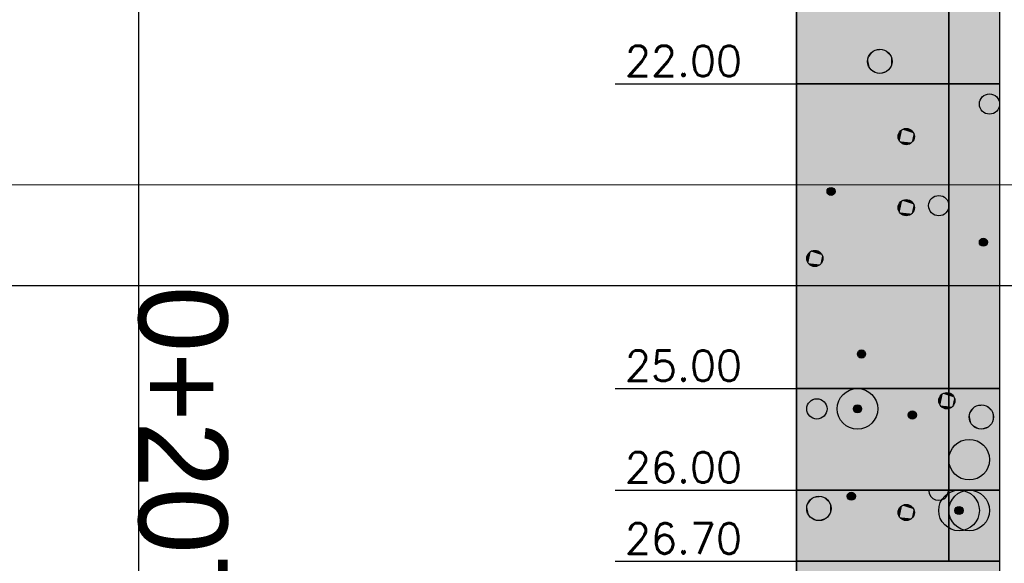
# Model space of a CAD drawing. Header units: metres. Extents: x 3458045 to 3462392, y 5482308 to 5484762.
# Tile 288 of 458: x 3460209.39 to 3460219.08, y 5483982.06 to 5483987.41. Entities that reach past the tile are written whole.
import ezdxf

# ---------------------------------------------------------------- set-up
doc = ezdxf.new("R2010")
doc.units = ezdxf.units.M
doc.header["$PDMODE"] = 3
doc.header["$PDSIZE"] = 0.1
doc.linetypes.add('AUSGEZOGEN', pattern=[2, 1, 1])
doc.layers.get('0').update_dxf_attribs({"linetype": 'CONTINUOUS'})
doc.layers.get('DEFPOINTS').update_dxf_attribs({"linetype": 'CONTINUOUS'})
doc.layers.add('BAUER_BK 2014', color=1, linetype='CONTINUOUS')
doc.layers.add('SP_VERM', color=1, linetype='CONTINUOUS')
doc.layers.add('SP_Höhenplan-Beschriftung-Linien', color=2, linetype='CONTINUOUS', lineweight=25)
doc.layers.add('SP_Höhenplan-Beschriftung-Text', color=2, linetype='CONTINUOUS', lineweight=25)
doc.styles.add('K_ISOCP', font='k_isocp.shx')
doc.styles.add('ROMANS', font='ROMANS')
doc.styles.add('SP_F', font='romans.shx', dxfattribs={"width": 0.7, "bigfont": 'sp_f.shx'})
doc.dimstyles.new('SOFI35$0', dxfattribs={"dimtxt": 3.5, "dimasz": 0.35, "dimexe": 0.9, "dimexo": 0.625, "dimgap": 0.945, "dimtad": 1, "dimdec": 3, "dimrnd": 0.001, "dimzin": 1, "dimdsep": 46, "dimtxsty": 'SP_F', "dimblk1": 'SOF_BEMSTR1', "dimblk2": 'SOF_BEMSTR2', "dimsah": 1, "dimcen": 3.5, "dimse1": 1, "dimse2": 1, "dimclrd": 1, "dimclre": 1, "dimclrt": 2, "dimaunit": 2, "dimazin": 0, "dimtfac": 1, "dimtdec": 3, "dimtmove": 0, "dimatfit": 3, "dimfxl": 1, "dimtolj": 1, "dimtzin": 0, "dimlwd": 0, "dimlwe": 0, "dimarcsym": 0})

# ---------------------------------------------------------------- blocks, each defined once
blk = doc.blocks.new('SOF_BEMSTR2')
at = {"color": 0, "linetype": 'ByBlock', "lineweight": -2}
for p, q in [((0, -20), (0, 8.5)), ((3.535, 3.535), (-3.535, -3.535)), ((-5, 0), (5, 0))]:
    blk.add_line(p, q, dxfattribs=at)
blk = doc.blocks.new('SOF_BEMSTR1')
at = {"color": 0, "linetype": 'ByBlock', "lineweight": -2}
for p, q in [((0, 20), (0, -8.5)), ((3.535, 3.535), (-3.535, -3.535)), ((-5, 0), (5, 0))]:
    blk.add_line(p, q, dxfattribs=at)
blk = doc.blocks.new('*D189')
at = {"layer": 'DEFPOINTS', "color": 0, "linetype": 'AUSGEZOGEN', "transparency": 16777216}
for p in [(3460180.5579, 5483993.5831), (3460310.5579, 5483993.5831), (3460310.5579, 5483985.7834)]:
    blk.add_point(p, dxfattribs=at)
at = {"layer": 'SP_VERM', "color": 1, "linetype": 'AUSGEZOGEN', "lineweight": 0, "transparency": 16777216}
blk.add_line((3460180.6454, 5483985.7834), (3460310.4704, 5483985.7834), dxfattribs=at)
at = {"layer": 'SP_VERM', "color": 1, "linetype": 'AUSGEZOGEN', "lineweight": 0, "transparency": 16777216, "xscale": 0.08750000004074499, "yscale": 0.08750000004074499, "zscale": 0.08750000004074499, "rotation": 180}
blk.add_blockref('SOF_BEMSTR2', (3460180.5579, 5483985.7834), dxfattribs=at)
at = {"layer": 'SP_VERM', "color": 1, "linetype": 'AUSGEZOGEN', "lineweight": 0, "transparency": 16777216, "xscale": 0.08750000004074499, "yscale": 0.08750000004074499, "zscale": 0.08750000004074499}
blk.add_blockref('SOF_BEMSTR1', (3460310.5579, 5483985.7834), dxfattribs=at)
at = {"layer": 'SP_VERM', "color": 2, "linetype": 'AUSGEZOGEN', "transparency": 16777216, "insert": (3460245.5579, 5483986.603), "char_height": 0.875, "attachment_point": 5, "style": 'SP_F'}
blk.add_mtext('\\A1;\\A1;Trogabschnitt = 130.00{\\H.7x;\\S^ ;}m', dxfattribs=at)

msp = doc.modelspace()

# ---------------------------------------------------------------- linework, layer by layer
at = {"layer": 'BAUER_BK 2014', "color": 7, "linetype": 'Continuous'}
for points in [[(3460217.0361, 5484008.7771), (3460217.0361, 5483978.7771)], [(3460219.0361, 5484008.7771), (3460219.0361, 5483978.7771)], [(3460217.0361, 5483986.7771), (3460217.0361, 5483989.7771), (3460219.0361, 5483989.7771), (3460219.0361, 5483986.7771), (3460217.0361, 5483986.7771)], [(3460215.2513, 5483986.7771), (3460216.0361, 5483986.7771), (3460216.6361, 5483986.7771), (3460217.0361, 5483986.7771)], [(3460217.0361, 5483983.7771), (3460217.0361, 5483986.7771), (3460219.0361, 5483986.7771), (3460219.0361, 5483983.7771), (3460217.0361, 5483983.7771)], [(3460219.0361, 5483986.7771), (3460217.0361, 5483986.7771)], [(3460215.2513, 5483983.7771), (3460216.0361, 5483983.7771), (3460216.6361, 5483983.7771), (3460217.0361, 5483983.7771)], [(3460217.0361, 5483982.7771), (3460217.0361, 5483983.7771), (3460219.0361, 5483983.7771), (3460219.0361, 5483982.7771), (3460217.0361, 5483982.7771)], [(3460219.0361, 5483983.7771), (3460217.0361, 5483983.7771)], [(3460215.2513, 5483982.7771), (3460216.0361, 5483982.7771), (3460216.6361, 5483982.7771), (3460217.0361, 5483982.7771)], [(3460217.0361, 5483982.0771), (3460217.0361, 5483982.7771), (3460219.0361, 5483982.7771), (3460219.0361, 5483982.0771), (3460217.0361, 5483982.0771)], [(3460219.0361, 5483982.7771), (3460217.0361, 5483982.7771)], [(3460218.5361, 5483982.7771), (3460218.5361, 5483982.7771), (3460218.3361, 5483982.7771), (3460218.3361, 5483982.7771), (3460218.3411, 5483982.7462), (3460218.3553, 5483982.7184), (3460218.3775, 5483982.6962), (3460218.4053, 5483982.682), (3460218.4361, 5483982.6771), (3460218.4671, 5483982.682), (3460218.4949, 5483982.6962), (3460218.5171, 5483982.7184), (3460218.5361, 5483982.7771)], [(3460215.2513, 5483982.0771), (3460216.0361, 5483982.0771), (3460216.6361, 5483982.0771), (3460217.0361, 5483982.0771)], [(3460217.0361, 5483980.7771), (3460217.0361, 5483982.0771), (3460219.0361, 5483982.0771), (3460219.0361, 5483980.7771), (3460217.0361, 5483980.7771)], [(3460219.0361, 5483982.0771), (3460217.0361, 5483982.0771)]]:
    msp.add_lwpolyline(points, dxfattribs=at)
at = {"layer": 'BAUER_BK 2014', "color": 30, "linetype": 'Continuous'}
for points in [[(3460217.0361, 5483986.7771), (3460217.0361, 5483989.7771), (3460218.5361, 5483989.7771), (3460218.5361, 5483986.7771), (3460217.0361, 5483986.7771)], [(3460217.0361, 5483983.7771), (3460217.0361, 5483986.7771), (3460218.5361, 5483986.7771), (3460218.5361, 5483983.7771), (3460217.0361, 5483983.7771)], [(3460218.5361, 5483982.7771), (3460218.5361, 5483983.7771), (3460219.0361, 5483983.7771), (3460219.0361, 5483982.7771), (3460218.5361, 5483982.7771)], [(3460217.0361, 5483982.0771), (3460217.0361, 5483982.7771), (3460218.5361, 5483982.7771), (3460218.5361, 5483982.0771), (3460217.0361, 5483982.0771)], [(3460217.0361, 5483980.7771), (3460217.0361, 5483982.0771), (3460219.0361, 5483982.0771), (3460219.0361, 5483980.7771), (3460217.0361, 5483980.7771)]]:
    msp.add_lwpolyline(points, dxfattribs=at)
at = {"layer": 'BAUER_BK 2014', "color": 50, "linetype": 'Continuous'}
for points in [[(3460218.5361, 5483986.7771), (3460218.5361, 5483989.7771), (3460219.0361, 5483989.7771), (3460219.0361, 5483986.7771), (3460218.5361, 5483986.7771)], [(3460218.5361, 5483983.7771), (3460218.5361, 5483986.7771), (3460219.0361, 5483986.7771), (3460219.0361, 5483983.7771), (3460218.5361, 5483983.7771)], [(3460217.0361, 5483982.7771), (3460217.0361, 5483983.7771), (3460218.5361, 5483983.7771), (3460218.5361, 5483982.7771), (3460217.0361, 5483982.7771)], [(3460218.5361, 5483982.0771), (3460218.5361, 5483982.7771), (3460219.0361, 5483982.7771), (3460219.0361, 5483982.0771), (3460218.5361, 5483982.0771)]]:
    msp.add_lwpolyline(points, dxfattribs=at)
at = {"layer": 'BAUER_BK 2014', "color": 7, "linetype": 'Continuous'}
for centre, radius in [((3460217.8561, 5483986.9971), 0.12), ((3460218.9361, 5483986.5771), 0.1), ((3460218.1161, 5483986.2571), 0.08), ((3460217.3761, 5483985.7171), 0.04), ((3460218.1161, 5483985.5571), 0.08), ((3460218.4361, 5483985.5771), 0.1), ((3460218.8761, 5483985.2171), 0.04), ((3460217.2161, 5483985.0571), 0.08), ((3460217.6761, 5483984.1171), 0.04), ((3460217.6361, 5483983.5771), 0.2), ((3460218.5161, 5483983.6571), 0.08), ((3460217.2361, 5483983.5771), 0.1), ((3460217.6361, 5483983.5771), 0.04), ((3460218.8561, 5483983.4971), 0.12), ((3460218.1761, 5483983.5171), 0.04), ((3460218.7361, 5483983.0771), 0.2), ((3460217.2561, 5483982.5971), 0.12), ((3460217.5761, 5483982.7171), 0.04), ((3460218.6361, 5483982.5771), 0.2), ((3460218.7361, 5483982.5771), 0.2), ((3460218.1161, 5483982.5571), 0.08), ((3460218.6361, 5483982.5771), 0.04)]:
    msp.add_circle(centre, radius, dxfattribs=at)
at = {"layer": 'BAUER_BK 2014', "color": 30, "linetype": 'Continuous'}
for points in [[(3460217.0361, 5483986.7771), (3460217.0361, 5483989.7771), (3460218.5361, 5483986.7771), (3460218.5361, 5483989.7771)], [(3460217.0361, 5483983.7771), (3460217.0361, 5483986.7771), (3460218.5361, 5483983.7771), (3460218.5361, 5483986.7771)], [(3460218.5361, 5483982.7771), (3460218.5361, 5483983.7771), (3460219.0361, 5483982.7771), (3460219.0361, 5483983.7771)], [(3460217.0361, 5483982.0771), (3460217.0361, 5483982.7771), (3460218.5361, 5483982.0771), (3460218.5361, 5483982.7771)], [(3460217.0361, 5483980.7771), (3460217.0361, 5483982.0771), (3460219.0361, 5483980.7771), (3460219.0361, 5483982.0771)]]:
    msp.add_solid(points, dxfattribs=at)
at = {"layer": 'BAUER_BK 2014', "color": 50, "linetype": 'Continuous'}
for points in [[(3460218.5361, 5483986.7771), (3460218.5361, 5483989.7771), (3460219.0361, 5483986.7771), (3460219.0361, 5483989.7771)], [(3460218.5361, 5483983.7771), (3460218.5361, 5483986.7771), (3460219.0361, 5483983.7771), (3460219.0361, 5483986.7771)], [(3460217.0361, 5483982.7771), (3460217.0361, 5483983.7771), (3460218.5361, 5483982.7771), (3460218.5361, 5483983.7771)], [(3460218.5361, 5483982.0771), (3460218.5361, 5483982.7771), (3460219.0361, 5483982.0771), (3460219.0361, 5483982.7771)]]:
    msp.add_solid(points, dxfattribs=at)
at = {"layer": 'BAUER_BK 2014', "color": 7, "linetype": 'Continuous'}
for points in [[(3460217.7961, 5483987.1011), (3460217.7591, 5483987.0677), (3460217.7389, 5483987.0221)], [(3460217.7961, 5483987.1011), (3460217.7389, 5483987.0221), (3460217.7591, 5483986.9266)], [(3460217.7961, 5483987.1011), (3460217.7759, 5483987.0863), (3460217.7591, 5483987.0677)], [(3460217.7961, 5483987.1011), (3460217.7591, 5483986.9266), (3460217.9365, 5483986.908)], [(3460217.8437, 5483987.1165), (3460217.8191, 5483987.1113), (3460217.7961, 5483987.1011)], [(3460217.8933, 5483987.1113), (3460217.8437, 5483987.1165), (3460217.7961, 5483987.1011)], [(3460217.9659, 5483987.0459), (3460217.8933, 5483987.1113), (3460217.7961, 5483987.1011)], [(3460217.9365, 5483986.908), (3460217.9659, 5483987.0459), (3460217.7961, 5483987.1011)], [(3460217.8933, 5483987.1113), (3460217.8687, 5483987.1165), (3460217.8437, 5483987.1165)], [(3460217.9365, 5483987.0863), (3460217.9161, 5483987.1011), (3460217.8933, 5483987.1113)], [(3460217.9659, 5483987.0459), (3460217.9365, 5483987.0863), (3460217.8933, 5483987.1113)], [(3460217.9659, 5483987.0459), (3460217.9533, 5483987.0677), (3460217.9365, 5483987.0863)], [(3460217.7389, 5483987.0221), (3460217.7361, 5483986.9971), (3460217.7389, 5483986.9722)], [(3460217.7591, 5483987.0677), (3460217.7465, 5483987.0459), (3460217.7389, 5483987.0221)], [(3460217.7389, 5483987.0221), (3460217.7389, 5483986.9722), (3460217.7591, 5483986.9266)], [(3460217.9365, 5483986.908), (3460217.9659, 5483986.9483), (3460217.9659, 5483987.0459)], [(3460217.9761, 5483986.9971), (3460217.9735, 5483987.0221), (3460217.9659, 5483987.0459)], [(3460217.9659, 5483986.9483), (3460217.9761, 5483986.9971), (3460217.9659, 5483987.0459)], [(3460217.7389, 5483986.9722), (3460217.7465, 5483986.9483), (3460217.7591, 5483986.9266)], [(3460217.7591, 5483986.9266), (3460217.7759, 5483986.908), (3460217.7961, 5483986.8932)], [(3460217.7591, 5483986.9266), (3460217.7961, 5483986.8932), (3460217.8437, 5483986.8778)], [(3460217.7591, 5483986.9266), (3460217.8437, 5483986.8778), (3460217.9365, 5483986.908)], [(3460217.7961, 5483986.8932), (3460217.8191, 5483986.883), (3460217.8437, 5483986.8778)], [(3460217.8437, 5483986.8778), (3460217.8933, 5483986.883), (3460217.9365, 5483986.908)], [(3460217.8933, 5483986.883), (3460217.9161, 5483986.8932), (3460217.9365, 5483986.908)], [(3460217.9365, 5483986.908), (3460217.9533, 5483986.9266), (3460217.9659, 5483986.9483)], [(3460217.8437, 5483986.8778), (3460217.8687, 5483986.8778), (3460217.8933, 5483986.883)], [(3460218.0761, 5483986.3264), (3460218.0515, 5483986.3042), (3460218.0379, 5483986.2738)], [(3460218.0761, 5483986.3264), (3460218.0379, 5483986.2738), (3460218.0515, 5483986.2101)], [(3460218.0515, 5483986.3042), (3460218.0431, 5483986.2897), (3460218.0379, 5483986.2738)], [(3460218.0761, 5483986.3264), (3460218.0627, 5483986.3166), (3460218.0515, 5483986.3042)], [(3460218.0761, 5483986.3264), (3460218.0515, 5483986.2101), (3460218.1697, 5483986.1977)], [(3460218.1079, 5483986.3367), (3460218.0915, 5483986.3332), (3460218.0761, 5483986.3264)], [(3460218.1409, 5483986.3332), (3460218.1079, 5483986.3367), (3460218.0761, 5483986.3264)], [(3460218.1893, 5483986.2897), (3460218.1409, 5483986.3332), (3460218.0761, 5483986.3264)], [(3460218.1697, 5483986.1977), (3460218.1893, 5483986.2897), (3460218.0761, 5483986.3264)], [(3460218.1409, 5483986.3332), (3460218.1245, 5483986.3367), (3460218.1079, 5483986.3367)], [(3460218.1697, 5483986.3166), (3460218.1561, 5483986.3264), (3460218.1409, 5483986.3332)], [(3460218.1893, 5483986.2897), (3460218.1697, 5483986.3166), (3460218.1409, 5483986.3332)], [(3460218.1893, 5483986.2897), (3460218.1809, 5483986.3042), (3460218.1697, 5483986.3166)], [(3460218.0379, 5483986.2738), (3460218.0361, 5483986.2571), (3460218.0379, 5483986.2405)], [(3460218.0379, 5483986.2738), (3460218.0379, 5483986.2405), (3460218.0515, 5483986.2101)], [(3460218.0379, 5483986.2405), (3460218.0431, 5483986.2246), (3460218.0515, 5483986.2101)], [(3460218.0515, 5483986.2101), (3460218.0627, 5483986.1977), (3460218.0761, 5483986.1879)], [(3460218.0515, 5483986.2101), (3460218.0761, 5483986.1879), (3460218.1079, 5483986.1776)], [(3460218.0515, 5483986.2101), (3460218.1079, 5483986.1776), (3460218.1697, 5483986.1977)], [(3460218.1697, 5483986.1977), (3460218.1893, 5483986.2246), (3460218.1893, 5483986.2897)], [(3460218.1697, 5483986.1977), (3460218.1809, 5483986.2101), (3460218.1893, 5483986.2246)], [(3460218.1961, 5483986.2571), (3460218.1945, 5483986.2738), (3460218.1893, 5483986.2897)], [(3460218.1893, 5483986.2246), (3460218.1961, 5483986.2571), (3460218.1893, 5483986.2897)], [(3460218.0761, 5483986.1879), (3460218.0915, 5483986.1811), (3460218.1079, 5483986.1776)], [(3460218.1079, 5483986.1776), (3460218.1409, 5483986.1811), (3460218.1697, 5483986.1977)], [(3460218.1079, 5483986.1776), (3460218.1245, 5483986.1776), (3460218.1409, 5483986.1811)], [(3460218.1409, 5483986.1811), (3460218.1561, 5483986.1879), (3460218.1697, 5483986.1977)], [(3460217.3371, 5483985.7255), (3460217.3361, 5483985.7171), (3460217.3371, 5483985.7088)], [(3460217.3561, 5483985.7518), (3460217.3439, 5483985.7407), (3460217.3371, 5483985.7255)], [(3460217.3561, 5483985.7518), (3460217.3371, 5483985.7255), (3460217.3439, 5483985.6936)], [(3460217.3439, 5483985.7407), (3460217.3397, 5483985.7334), (3460217.3371, 5483985.7255)], [(3460217.3371, 5483985.7255), (3460217.3371, 5483985.7088), (3460217.3439, 5483985.6936)], [(3460217.3561, 5483985.7518), (3460217.3495, 5483985.7469), (3460217.3439, 5483985.7407)], [(3460217.3561, 5483985.7518), (3460217.3439, 5483985.6936), (3460217.4029, 5483985.6874)], [(3460217.3721, 5483985.7569), (3460217.3639, 5483985.7552), (3460217.3561, 5483985.7518)], [(3460217.3885, 5483985.7552), (3460217.3721, 5483985.7569), (3460217.3561, 5483985.7518)], [(3460217.4127, 5483985.7334), (3460217.3885, 5483985.7552), (3460217.3561, 5483985.7518)], [(3460217.4029, 5483985.6874), (3460217.4127, 5483985.7334), (3460217.3561, 5483985.7518)], [(3460217.3885, 5483985.7552), (3460217.3803, 5483985.7569), (3460217.3721, 5483985.7569)], [(3460217.4029, 5483985.7469), (3460217.3961, 5483985.7518), (3460217.3885, 5483985.7552)], [(3460217.4127, 5483985.7334), (3460217.4029, 5483985.7469), (3460217.3885, 5483985.7552)], [(3460217.4127, 5483985.7334), (3460217.4085, 5483985.7407), (3460217.4029, 5483985.7469)], [(3460217.4029, 5483985.6874), (3460217.4127, 5483985.7009), (3460217.4127, 5483985.7334)], [(3460217.4161, 5483985.7171), (3460217.4153, 5483985.7255), (3460217.4127, 5483985.7334)], [(3460217.4127, 5483985.7009), (3460217.4161, 5483985.7171), (3460217.4127, 5483985.7334)], [(3460217.3371, 5483985.7088), (3460217.3397, 5483985.7009), (3460217.3439, 5483985.6936)], [(3460217.3439, 5483985.6936), (3460217.3495, 5483985.6874), (3460217.3561, 5483985.6825)], [(3460217.3439, 5483985.6936), (3460217.3561, 5483985.6825), (3460217.3721, 5483985.6774)], [(3460217.3439, 5483985.6936), (3460217.3721, 5483985.6774), (3460217.4029, 5483985.6874)], [(3460217.3561, 5483985.6825), (3460217.3639, 5483985.6791), (3460217.3721, 5483985.6774)], [(3460217.3721, 5483985.6774), (3460217.3885, 5483985.6791), (3460217.4029, 5483985.6874)], [(3460217.3721, 5483985.6774), (3460217.3803, 5483985.6774), (3460217.3885, 5483985.6791)], [(3460217.3885, 5483985.6791), (3460217.3961, 5483985.6825), (3460217.4029, 5483985.6874)], [(3460217.4029, 5483985.6874), (3460217.4085, 5483985.6936), (3460217.4127, 5483985.7009)], [(3460218.0761, 5483985.6264), (3460218.0515, 5483985.6042), (3460218.0379, 5483985.5738)], [(3460218.0761, 5483985.6264), (3460218.0379, 5483985.5738), (3460218.0515, 5483985.5101)], [(3460218.0761, 5483985.6264), (3460218.0627, 5483985.6166), (3460218.0515, 5483985.6042)], [(3460218.0761, 5483985.6264), (3460218.0515, 5483985.5101), (3460218.1697, 5483985.4977)], [(3460218.1079, 5483985.6367), (3460218.0915, 5483985.6332), (3460218.0761, 5483985.6264)], [(3460218.1409, 5483985.6332), (3460218.1079, 5483985.6367), (3460218.0761, 5483985.6264)], [(3460218.1893, 5483985.5897), (3460218.1409, 5483985.6332), (3460218.0761, 5483985.6264)], [(3460218.1697, 5483985.4977), (3460218.1893, 5483985.5897), (3460218.0761, 5483985.6264)], [(3460218.1409, 5483985.6332), (3460218.1245, 5483985.6367), (3460218.1079, 5483985.6367)], [(3460218.1697, 5483985.6166), (3460218.1561, 5483985.6264), (3460218.1409, 5483985.6332)], [(3460218.1893, 5483985.5897), (3460218.1697, 5483985.6166), (3460218.1409, 5483985.6332)], [(3460218.0379, 5483985.5738), (3460218.0361, 5483985.5571), (3460218.0379, 5483985.5405)], [(3460218.0515, 5483985.6042), (3460218.0431, 5483985.5897), (3460218.0379, 5483985.5738)], [(3460218.0379, 5483985.5738), (3460218.0379, 5483985.5405), (3460218.0515, 5483985.5101)], [(3460218.0379, 5483985.5405), (3460218.0431, 5483985.5246), (3460218.0515, 5483985.5101)], [(3460218.1893, 5483985.5897), (3460218.1809, 5483985.6042), (3460218.1697, 5483985.6166)], [(3460218.1697, 5483985.4977), (3460218.1893, 5483985.5246), (3460218.1893, 5483985.5897)], [(3460218.1961, 5483985.5571), (3460218.1945, 5483985.5738), (3460218.1893, 5483985.5897)], [(3460218.1893, 5483985.5246), (3460218.1961, 5483985.5571), (3460218.1893, 5483985.5897)], [(3460218.0515, 5483985.5101), (3460218.0627, 5483985.4977), (3460218.0761, 5483985.4879)], [(3460218.0515, 5483985.5101), (3460218.0761, 5483985.4879), (3460218.1079, 5483985.4776)], [(3460218.0515, 5483985.5101), (3460218.1079, 5483985.4776), (3460218.1697, 5483985.4977)], [(3460218.0761, 5483985.4879), (3460218.0915, 5483985.4811), (3460218.1079, 5483985.4776)], [(3460218.1079, 5483985.4776), (3460218.1409, 5483985.4811), (3460218.1697, 5483985.4977)], [(3460218.1079, 5483985.4776), (3460218.1245, 5483985.4776), (3460218.1409, 5483985.4811)], [(3460218.1409, 5483985.4811), (3460218.1561, 5483985.4879), (3460218.1697, 5483985.4977)], [(3460218.1697, 5483985.4977), (3460218.1809, 5483985.5101), (3460218.1893, 5483985.5246)], [(3460218.8561, 5483985.2518), (3460218.8439, 5483985.2407), (3460218.8371, 5483985.2255)], [(3460218.8561, 5483985.2518), (3460218.8371, 5483985.2255), (3460218.8439, 5483985.1936)], [(3460218.8439, 5483985.2407), (3460218.8397, 5483985.2334), (3460218.8371, 5483985.2255)], [(3460218.8561, 5483985.2518), (3460218.8495, 5483985.2469), (3460218.8439, 5483985.2407)], [(3460218.8561, 5483985.2518), (3460218.8439, 5483985.1936), (3460218.9029, 5483985.1874)], [(3460218.8721, 5483985.2569), (3460218.8639, 5483985.2552), (3460218.8561, 5483985.2518)], [(3460218.8885, 5483985.2552), (3460218.8721, 5483985.2569), (3460218.8561, 5483985.2518)], [(3460218.9127, 5483985.2334), (3460218.8885, 5483985.2552), (3460218.8561, 5483985.2518)], [(3460218.9029, 5483985.1874), (3460218.9127, 5483985.2334), (3460218.8561, 5483985.2518)], [(3460218.8885, 5483985.2552), (3460218.8803, 5483985.2569), (3460218.8721, 5483985.2569)], [(3460218.9029, 5483985.2469), (3460218.8961, 5483985.2518), (3460218.8885, 5483985.2552)], [(3460218.9127, 5483985.2334), (3460218.9029, 5483985.2469), (3460218.8885, 5483985.2552)], [(3460218.9127, 5483985.2334), (3460218.9085, 5483985.2407), (3460218.9029, 5483985.2469)], [(3460218.8371, 5483985.2255), (3460218.8361, 5483985.2171), (3460218.8371, 5483985.2088)], [(3460218.8371, 5483985.2255), (3460218.8371, 5483985.2088), (3460218.8439, 5483985.1936)], [(3460218.8371, 5483985.2088), (3460218.8397, 5483985.2009), (3460218.8439, 5483985.1936)], [(3460218.8439, 5483985.1936), (3460218.8495, 5483985.1874), (3460218.8561, 5483985.1825)], [(3460218.8439, 5483985.1936), (3460218.8561, 5483985.1825), (3460218.8721, 5483985.1774)], [(3460218.8439, 5483985.1936), (3460218.8721, 5483985.1774), (3460218.9029, 5483985.1874)], [(3460218.8561, 5483985.1825), (3460218.8639, 5483985.1791), (3460218.8721, 5483985.1774)], [(3460218.8721, 5483985.1774), (3460218.8885, 5483985.1791), (3460218.9029, 5483985.1874)], [(3460218.8721, 5483985.1774), (3460218.8803, 5483985.1774), (3460218.8885, 5483985.1791)], [(3460218.8885, 5483985.1791), (3460218.8961, 5483985.1825), (3460218.9029, 5483985.1874)], [(3460218.9029, 5483985.1874), (3460218.9127, 5483985.2009), (3460218.9127, 5483985.2334)], [(3460218.9029, 5483985.1874), (3460218.9085, 5483985.1936), (3460218.9127, 5483985.2009)], [(3460218.9161, 5483985.2171), (3460218.9153, 5483985.2255), (3460218.9127, 5483985.2334)], [(3460218.9127, 5483985.2009), (3460218.9161, 5483985.2171), (3460218.9127, 5483985.2334)], [(3460217.1379, 5483985.0738), (3460217.1361, 5483985.0571), (3460217.1379, 5483985.0405)], [(3460217.1761, 5483985.1264), (3460217.1515, 5483985.1042), (3460217.1379, 5483985.0738)], [(3460217.1761, 5483985.1264), (3460217.1379, 5483985.0738), (3460217.1515, 5483985.0101)], [(3460217.1515, 5483985.1042), (3460217.1431, 5483985.0897), (3460217.1379, 5483985.0738)], [(3460217.1379, 5483985.0738), (3460217.1379, 5483985.0405), (3460217.1515, 5483985.0101)], [(3460217.1761, 5483985.1264), (3460217.1627, 5483985.1166), (3460217.1515, 5483985.1042)], [(3460217.1761, 5483985.1264), (3460217.1515, 5483985.0101), (3460217.2697, 5483984.9977)], [(3460217.2079, 5483985.1367), (3460217.1915, 5483985.1332), (3460217.1761, 5483985.1264)], [(3460217.2409, 5483985.1332), (3460217.2079, 5483985.1367), (3460217.1761, 5483985.1264)], [(3460217.2893, 5483985.0897), (3460217.2409, 5483985.1332), (3460217.1761, 5483985.1264)], [(3460217.2697, 5483984.9977), (3460217.2893, 5483985.0897), (3460217.1761, 5483985.1264)], [(3460217.2409, 5483985.1332), (3460217.2245, 5483985.1367), (3460217.2079, 5483985.1367)], [(3460217.2697, 5483985.1166), (3460217.2561, 5483985.1264), (3460217.2409, 5483985.1332)], [(3460217.2893, 5483985.0897), (3460217.2697, 5483985.1166), (3460217.2409, 5483985.1332)], [(3460217.2893, 5483985.0897), (3460217.2809, 5483985.1042), (3460217.2697, 5483985.1166)], [(3460217.2697, 5483984.9977), (3460217.2893, 5483985.0246), (3460217.2893, 5483985.0897)], [(3460217.2961, 5483985.0571), (3460217.2945, 5483985.0738), (3460217.2893, 5483985.0897)], [(3460217.2893, 5483985.0246), (3460217.2961, 5483985.0571), (3460217.2893, 5483985.0897)], [(3460217.1379, 5483985.0405), (3460217.1431, 5483985.0246), (3460217.1515, 5483985.0101)], [(3460217.1515, 5483985.0101), (3460217.1627, 5483984.9977), (3460217.1761, 5483984.9879)], [(3460217.1515, 5483985.0101), (3460217.1761, 5483984.9879), (3460217.2079, 5483984.9776)], [(3460217.1515, 5483985.0101), (3460217.2079, 5483984.9776), (3460217.2697, 5483984.9977)], [(3460217.1761, 5483984.9879), (3460217.1915, 5483984.9811), (3460217.2079, 5483984.9776)], [(3460217.2079, 5483984.9776), (3460217.2409, 5483984.9811), (3460217.2697, 5483984.9977)], [(3460217.2079, 5483984.9776), (3460217.2245, 5483984.9776), (3460217.2409, 5483984.9811)], [(3460217.2409, 5483984.9811), (3460217.2561, 5483984.9879), (3460217.2697, 5483984.9977)], [(3460217.2697, 5483984.9977), (3460217.2809, 5483985.0101), (3460217.2893, 5483985.0246)], [(3460217.6371, 5483984.1255), (3460217.6361, 5483984.1171), (3460217.6371, 5483984.1088)], [(3460217.6561, 5483984.1518), (3460217.6439, 5483984.1407), (3460217.6371, 5483984.1255)], [(3460217.6561, 5483984.1518), (3460217.6371, 5483984.1255), (3460217.6439, 5483984.0936)], [(3460217.6439, 5483984.1407), (3460217.6397, 5483984.1334), (3460217.6371, 5483984.1255)], [(3460217.6371, 5483984.1255), (3460217.6371, 5483984.1088), (3460217.6439, 5483984.0936)], [(3460217.6371, 5483984.1088), (3460217.6397, 5483984.1009), (3460217.6439, 5483984.0936)], [(3460217.6561, 5483984.1518), (3460217.6495, 5483984.1469), (3460217.6439, 5483984.1407)], [(3460217.6561, 5483984.1518), (3460217.6439, 5483984.0936), (3460217.7029, 5483984.0874)], [(3460217.6439, 5483984.0936), (3460217.6495, 5483984.0874), (3460217.6561, 5483984.0825)], [(3460217.6439, 5483984.0936), (3460217.6561, 5483984.0825), (3460217.6721, 5483984.0774)], [(3460217.6439, 5483984.0936), (3460217.6721, 5483984.0774), (3460217.7029, 5483984.0874)], [(3460217.6721, 5483984.1569), (3460217.6639, 5483984.1552), (3460217.6561, 5483984.1518)], [(3460217.6885, 5483984.1552), (3460217.6721, 5483984.1569), (3460217.6561, 5483984.1518)], [(3460217.7127, 5483984.1334), (3460217.6885, 5483984.1552), (3460217.6561, 5483984.1518)], [(3460217.7029, 5483984.0874), (3460217.7127, 5483984.1334), (3460217.6561, 5483984.1518)], [(3460217.6561, 5483984.0825), (3460217.6639, 5483984.0791), (3460217.6721, 5483984.0774)], [(3460217.6885, 5483984.1552), (3460217.6803, 5483984.1569), (3460217.6721, 5483984.1569)], [(3460217.6721, 5483984.0774), (3460217.6885, 5483984.0791), (3460217.7029, 5483984.0874)], [(3460217.6721, 5483984.0774), (3460217.6803, 5483984.0774), (3460217.6885, 5483984.0791)], [(3460217.7029, 5483984.1469), (3460217.6961, 5483984.1518), (3460217.6885, 5483984.1552)], [(3460217.7127, 5483984.1334), (3460217.7029, 5483984.1469), (3460217.6885, 5483984.1552)], [(3460217.6885, 5483984.0791), (3460217.6961, 5483984.0825), (3460217.7029, 5483984.0874)], [(3460217.7127, 5483984.1334), (3460217.7085, 5483984.1407), (3460217.7029, 5483984.1469)], [(3460217.7029, 5483984.0874), (3460217.7127, 5483984.1009), (3460217.7127, 5483984.1334)], [(3460217.7029, 5483984.0874), (3460217.7085, 5483984.0936), (3460217.7127, 5483984.1009)], [(3460217.7161, 5483984.1171), (3460217.7153, 5483984.1255), (3460217.7127, 5483984.1334)], [(3460217.7127, 5483984.1009), (3460217.7161, 5483984.1171), (3460217.7127, 5483984.1334)], [(3460218.4761, 5483983.7264), (3460218.4515, 5483983.7042), (3460218.4379, 5483983.6738)], [(3460218.4761, 5483983.7264), (3460218.4379, 5483983.6738), (3460218.4515, 5483983.6101)], [(3460218.4515, 5483983.7042), (3460218.4431, 5483983.6897), (3460218.4379, 5483983.6738)], [(3460218.4761, 5483983.7264), (3460218.4627, 5483983.7166), (3460218.4515, 5483983.7042)], [(3460218.4761, 5483983.7264), (3460218.4515, 5483983.6101), (3460218.5697, 5483983.5977)], [(3460218.5079, 5483983.7367), (3460218.4915, 5483983.7332), (3460218.4761, 5483983.7264)], [(3460218.5409, 5483983.7332), (3460218.5079, 5483983.7367), (3460218.4761, 5483983.7264)], [(3460218.5893, 5483983.6897), (3460218.5409, 5483983.7332), (3460218.4761, 5483983.7264)], [(3460218.5697, 5483983.5977), (3460218.5893, 5483983.6897), (3460218.4761, 5483983.7264)], [(3460218.5409, 5483983.7332), (3460218.5245, 5483983.7367), (3460218.5079, 5483983.7367)], [(3460218.5697, 5483983.7166), (3460218.5561, 5483983.7264), (3460218.5409, 5483983.7332)], [(3460218.5893, 5483983.6897), (3460218.5697, 5483983.7166), (3460218.5409, 5483983.7332)], [(3460218.5893, 5483983.6897), (3460218.5809, 5483983.7042), (3460218.5697, 5483983.7166)], [(3460218.5697, 5483983.5977), (3460218.5893, 5483983.6246), (3460218.5893, 5483983.6897)], [(3460218.5961, 5483983.6571), (3460218.5945, 5483983.6738), (3460218.5893, 5483983.6897)], [(3460218.5893, 5483983.6246), (3460218.5961, 5483983.6571), (3460218.5893, 5483983.6897)], [(3460217.6161, 5483983.6118), (3460217.6039, 5483983.6007), (3460217.5971, 5483983.5855)], [(3460217.6161, 5483983.6118), (3460217.5971, 5483983.5855), (3460217.6039, 5483983.5536)], [(3460217.6039, 5483983.6007), (3460217.5997, 5483983.5934), (3460217.5971, 5483983.5855)], [(3460217.6161, 5483983.6118), (3460217.6095, 5483983.6069), (3460217.6039, 5483983.6007)], [(3460217.6161, 5483983.6118), (3460217.6039, 5483983.5536), (3460217.6629, 5483983.5474)], [(3460217.6321, 5483983.6169), (3460217.6239, 5483983.6152), (3460217.6161, 5483983.6118)], [(3460217.6485, 5483983.6152), (3460217.6321, 5483983.6169), (3460217.6161, 5483983.6118)], [(3460217.6727, 5483983.5934), (3460217.6485, 5483983.6152), (3460217.6161, 5483983.6118)], [(3460217.6629, 5483983.5474), (3460217.6727, 5483983.5934), (3460217.6161, 5483983.6118)], [(3460217.6485, 5483983.6152), (3460217.6403, 5483983.6169), (3460217.6321, 5483983.6169)], [(3460217.6629, 5483983.6069), (3460217.6561, 5483983.6118), (3460217.6485, 5483983.6152)], [(3460217.6727, 5483983.5934), (3460217.6629, 5483983.6069), (3460217.6485, 5483983.6152)], [(3460217.6727, 5483983.5934), (3460217.6685, 5483983.6007), (3460217.6629, 5483983.6069)], [(3460217.6629, 5483983.5474), (3460217.6727, 5483983.5609), (3460217.6727, 5483983.5934)], [(3460217.6761, 5483983.5771), (3460217.6753, 5483983.5855), (3460217.6727, 5483983.5934)], [(3460217.6727, 5483983.5609), (3460217.6761, 5483983.5771), (3460217.6727, 5483983.5934)], [(3460218.4379, 5483983.6738), (3460218.4361, 5483983.6571), (3460218.4379, 5483983.6405)], [(3460218.4379, 5483983.6738), (3460218.4379, 5483983.6405), (3460218.4515, 5483983.6101)], [(3460218.4379, 5483983.6405), (3460218.4431, 5483983.6246), (3460218.4515, 5483983.6101)], [(3460218.4515, 5483983.6101), (3460218.4627, 5483983.5977), (3460218.4761, 5483983.5879)], [(3460218.4515, 5483983.6101), (3460218.4761, 5483983.5879), (3460218.5079, 5483983.5776)], [(3460218.4515, 5483983.6101), (3460218.5079, 5483983.5776), (3460218.5697, 5483983.5977)], [(3460218.4761, 5483983.5879), (3460218.4915, 5483983.5811), (3460218.5079, 5483983.5776)], [(3460218.5079, 5483983.5776), (3460218.5409, 5483983.5811), (3460218.5697, 5483983.5977)], [(3460218.5409, 5483983.5811), (3460218.5561, 5483983.5879), (3460218.5697, 5483983.5977)], [(3460218.5697, 5483983.5977), (3460218.5809, 5483983.6101), (3460218.5893, 5483983.6246)], [(3460218.7961, 5483983.6011), (3460218.7591, 5483983.5677), (3460218.7389, 5483983.5221)], [(3460218.7961, 5483983.6011), (3460218.7389, 5483983.5221), (3460218.7591, 5483983.4266)], [(3460218.7961, 5483983.6011), (3460218.7759, 5483983.5863), (3460218.7591, 5483983.5677)], [(3460218.7961, 5483983.6011), (3460218.7591, 5483983.4266), (3460218.9365, 5483983.408)], [(3460218.8437, 5483983.6165), (3460218.8191, 5483983.6113), (3460218.7961, 5483983.6011)], [(3460218.8933, 5483983.6113), (3460218.8437, 5483983.6165), (3460218.7961, 5483983.6011)], [(3460218.9659, 5483983.5459), (3460218.8933, 5483983.6113), (3460218.7961, 5483983.6011)], [(3460218.9365, 5483983.408), (3460218.9659, 5483983.5459), (3460218.7961, 5483983.6011)], [(3460218.8933, 5483983.6113), (3460218.8687, 5483983.6165), (3460218.8437, 5483983.6165)], [(3460218.9365, 5483983.5863), (3460218.9161, 5483983.6011), (3460218.8933, 5483983.6113)], [(3460218.9659, 5483983.5459), (3460218.9365, 5483983.5863), (3460218.8933, 5483983.6113)], [(3460217.5971, 5483983.5855), (3460217.5961, 5483983.5771), (3460217.5971, 5483983.5688)], [(3460217.5971, 5483983.5855), (3460217.5971, 5483983.5688), (3460217.6039, 5483983.5536)], [(3460217.5971, 5483983.5688), (3460217.5997, 5483983.5609), (3460217.6039, 5483983.5536)], [(3460217.6039, 5483983.5536), (3460217.6095, 5483983.5474), (3460217.6161, 5483983.5425)], [(3460217.6039, 5483983.5536), (3460217.6161, 5483983.5425), (3460217.6321, 5483983.5374)], [(3460217.6039, 5483983.5536), (3460217.6321, 5483983.5374), (3460217.6629, 5483983.5474)], [(3460217.6161, 5483983.5425), (3460217.6239, 5483983.5391), (3460217.6321, 5483983.5374)], [(3460217.6321, 5483983.5374), (3460217.6485, 5483983.5391), (3460217.6629, 5483983.5474)], [(3460217.6321, 5483983.5374), (3460217.6403, 5483983.5374), (3460217.6485, 5483983.5391)], [(3460217.6485, 5483983.5391), (3460217.6561, 5483983.5425), (3460217.6629, 5483983.5474)], [(3460217.6629, 5483983.5474), (3460217.6685, 5483983.5536), (3460217.6727, 5483983.5609)], [(3460218.1371, 5483983.5255), (3460218.1361, 5483983.5171), (3460218.1371, 5483983.5088)], [(3460218.1561, 5483983.5518), (3460218.1439, 5483983.5407), (3460218.1371, 5483983.5255)], [(3460218.1561, 5483983.5518), (3460218.1371, 5483983.5255), (3460218.1439, 5483983.4936)], [(3460218.1439, 5483983.5407), (3460218.1397, 5483983.5334), (3460218.1371, 5483983.5255)], [(3460218.1371, 5483983.5255), (3460218.1371, 5483983.5088), (3460218.1439, 5483983.4936)], [(3460218.1371, 5483983.5088), (3460218.1397, 5483983.5009), (3460218.1439, 5483983.4936)], [(3460218.1561, 5483983.5518), (3460218.1495, 5483983.5469), (3460218.1439, 5483983.5407)], [(3460218.1561, 5483983.5518), (3460218.1439, 5483983.4936), (3460218.2029, 5483983.4874)], [(3460218.1439, 5483983.4936), (3460218.1495, 5483983.4874), (3460218.1561, 5483983.4825)], [(3460218.1439, 5483983.4936), (3460218.1561, 5483983.4825), (3460218.1721, 5483983.4774)], [(3460218.1439, 5483983.4936), (3460218.1721, 5483983.4774), (3460218.2029, 5483983.4874)], [(3460218.1721, 5483983.5569), (3460218.1639, 5483983.5552), (3460218.1561, 5483983.5518)], [(3460218.1885, 5483983.5552), (3460218.1721, 5483983.5569), (3460218.1561, 5483983.5518)], [(3460218.2127, 5483983.5334), (3460218.1885, 5483983.5552), (3460218.1561, 5483983.5518)], [(3460218.2029, 5483983.4874), (3460218.2127, 5483983.5334), (3460218.1561, 5483983.5518)], [(3460218.1885, 5483983.5552), (3460218.1803, 5483983.5569), (3460218.1721, 5483983.5569)], [(3460218.2029, 5483983.5469), (3460218.1961, 5483983.5518), (3460218.1885, 5483983.5552)], [(3460218.2127, 5483983.5334), (3460218.2029, 5483983.5469), (3460218.1885, 5483983.5552)], [(3460218.2127, 5483983.5334), (3460218.2085, 5483983.5407), (3460218.2029, 5483983.5469)], [(3460218.2029, 5483983.4874), (3460218.2127, 5483983.5009), (3460218.2127, 5483983.5334)], [(3460218.2029, 5483983.4874), (3460218.2085, 5483983.4936), (3460218.2127, 5483983.5009)], [(3460218.2161, 5483983.5171), (3460218.2153, 5483983.5255), (3460218.2127, 5483983.5334)], [(3460218.2127, 5483983.5009), (3460218.2161, 5483983.5171), (3460218.2127, 5483983.5334)], [(3460218.5079, 5483983.5776), (3460218.5245, 5483983.5776), (3460218.5409, 5483983.5811)], [(3460218.7389, 5483983.5221), (3460218.7361, 5483983.4971), (3460218.7389, 5483983.4722)], [(3460218.7591, 5483983.5677), (3460218.7465, 5483983.5459), (3460218.7389, 5483983.5221)], [(3460218.7389, 5483983.5221), (3460218.7389, 5483983.4722), (3460218.7591, 5483983.4266)], [(3460218.9659, 5483983.5459), (3460218.9533, 5483983.5677), (3460218.9365, 5483983.5863)], [(3460218.9365, 5483983.408), (3460218.9659, 5483983.4483), (3460218.9659, 5483983.5459)], [(3460218.9761, 5483983.4971), (3460218.9735, 5483983.5221), (3460218.9659, 5483983.5459)], [(3460218.9659, 5483983.4483), (3460218.9761, 5483983.4971), (3460218.9659, 5483983.5459)], [(3460218.1561, 5483983.4825), (3460218.1639, 5483983.4791), (3460218.1721, 5483983.4774)], [(3460218.1721, 5483983.4774), (3460218.1885, 5483983.4791), (3460218.2029, 5483983.4874)], [(3460218.1721, 5483983.4774), (3460218.1803, 5483983.4774), (3460218.1885, 5483983.4791)], [(3460218.1885, 5483983.4791), (3460218.1961, 5483983.4825), (3460218.2029, 5483983.4874)], [(3460218.7389, 5483983.4722), (3460218.7465, 5483983.4483), (3460218.7591, 5483983.4266)], [(3460218.7591, 5483983.4266), (3460218.7759, 5483983.408), (3460218.7961, 5483983.3932)], [(3460218.7591, 5483983.4266), (3460218.7961, 5483983.3932), (3460218.8437, 5483983.3778)], [(3460218.7591, 5483983.4266), (3460218.8437, 5483983.3778), (3460218.9365, 5483983.408)], [(3460218.7961, 5483983.3932), (3460218.8191, 5483983.383), (3460218.8437, 5483983.3778)], [(3460218.8437, 5483983.3778), (3460218.8933, 5483983.383), (3460218.9365, 5483983.408)], [(3460218.8933, 5483983.383), (3460218.9161, 5483983.3932), (3460218.9365, 5483983.408)], [(3460218.9365, 5483983.408), (3460218.9533, 5483983.4266), (3460218.9659, 5483983.4483)], [(3460218.8437, 5483983.3778), (3460218.8687, 5483983.3778), (3460218.8933, 5483983.383)], [(3460217.2437, 5483982.7165), (3460217.2191, 5483982.7113), (3460217.1961, 5483982.7011)], [(3460217.2933, 5483982.7113), (3460217.2437, 5483982.7165), (3460217.1961, 5483982.7011)], [(3460217.2933, 5483982.7113), (3460217.2687, 5483982.7165), (3460217.2437, 5483982.7165)], [(3460217.5371, 5483982.7255), (3460217.5361, 5483982.7171), (3460217.5371, 5483982.7088)], [(3460217.5561, 5483982.7518), (3460217.5439, 5483982.7407), (3460217.5371, 5483982.7255)], [(3460217.5561, 5483982.7518), (3460217.5371, 5483982.7255), (3460217.5439, 5483982.6936)], [(3460217.5439, 5483982.7407), (3460217.5397, 5483982.7334), (3460217.5371, 5483982.7255)], [(3460217.5371, 5483982.7255), (3460217.5371, 5483982.7088), (3460217.5439, 5483982.6936)], [(3460217.5561, 5483982.7518), (3460217.5495, 5483982.7469), (3460217.5439, 5483982.7407)], [(3460217.5561, 5483982.7518), (3460217.5439, 5483982.6936), (3460217.6029, 5483982.6874)], [(3460217.5721, 5483982.7569), (3460217.5639, 5483982.7552), (3460217.5561, 5483982.7518)], [(3460217.5885, 5483982.7552), (3460217.5721, 5483982.7569), (3460217.5561, 5483982.7518)], [(3460217.6127, 5483982.7334), (3460217.5885, 5483982.7552), (3460217.5561, 5483982.7518)], [(3460217.6029, 5483982.6874), (3460217.6127, 5483982.7334), (3460217.5561, 5483982.7518)], [(3460217.5885, 5483982.7552), (3460217.5803, 5483982.7569), (3460217.5721, 5483982.7569)], [(3460217.6029, 5483982.7469), (3460217.5961, 5483982.7518), (3460217.5885, 5483982.7552)], [(3460217.6127, 5483982.7334), (3460217.6029, 5483982.7469), (3460217.5885, 5483982.7552)], [(3460217.6127, 5483982.7334), (3460217.6085, 5483982.7407), (3460217.6029, 5483982.7469)], [(3460217.6029, 5483982.6874), (3460217.6127, 5483982.7009), (3460217.6127, 5483982.7334)], [(3460217.6161, 5483982.7171), (3460217.6153, 5483982.7255), (3460217.6127, 5483982.7334)], [(3460217.6127, 5483982.7009), (3460217.6161, 5483982.7171), (3460217.6127, 5483982.7334)], [(3460217.1389, 5483982.6221), (3460217.1361, 5483982.5971), (3460217.1389, 5483982.5722)], [(3460217.1961, 5483982.7011), (3460217.1591, 5483982.6677), (3460217.1389, 5483982.6221)], [(3460217.1961, 5483982.7011), (3460217.1389, 5483982.6221), (3460217.1591, 5483982.5266)], [(3460217.1591, 5483982.6677), (3460217.1465, 5483982.6459), (3460217.1389, 5483982.6221)], [(3460217.1389, 5483982.6221), (3460217.1389, 5483982.5722), (3460217.1591, 5483982.5266)], [(3460217.1961, 5483982.7011), (3460217.1759, 5483982.6863), (3460217.1591, 5483982.6677)], [(3460217.1961, 5483982.7011), (3460217.1591, 5483982.5266), (3460217.3365, 5483982.508)], [(3460217.3659, 5483982.6459), (3460217.2933, 5483982.7113), (3460217.1961, 5483982.7011)], [(3460217.3365, 5483982.508), (3460217.3659, 5483982.6459), (3460217.1961, 5483982.7011)], [(3460217.3365, 5483982.6863), (3460217.3161, 5483982.7011), (3460217.2933, 5483982.7113)], [(3460217.3659, 5483982.6459), (3460217.3365, 5483982.6863), (3460217.2933, 5483982.7113)], [(3460217.3659, 5483982.6459), (3460217.3533, 5483982.6677), (3460217.3365, 5483982.6863)], [(3460217.3365, 5483982.508), (3460217.3659, 5483982.5483), (3460217.3659, 5483982.6459)], [(3460217.3761, 5483982.5971), (3460217.3735, 5483982.6221), (3460217.3659, 5483982.6459)], [(3460217.3659, 5483982.5483), (3460217.3761, 5483982.5971), (3460217.3659, 5483982.6459)], [(3460217.5371, 5483982.7088), (3460217.5397, 5483982.7009), (3460217.5439, 5483982.6936)], [(3460217.5439, 5483982.6936), (3460217.5495, 5483982.6874), (3460217.5561, 5483982.6825)], [(3460217.5439, 5483982.6936), (3460217.5561, 5483982.6825), (3460217.5721, 5483982.6774)], [(3460217.5439, 5483982.6936), (3460217.5721, 5483982.6774), (3460217.6029, 5483982.6874)], [(3460217.5561, 5483982.6825), (3460217.5639, 5483982.6791), (3460217.5721, 5483982.6774)], [(3460217.5721, 5483982.6774), (3460217.5885, 5483982.6791), (3460217.6029, 5483982.6874)], [(3460217.5721, 5483982.6774), (3460217.5803, 5483982.6774), (3460217.5885, 5483982.6791)], [(3460217.5885, 5483982.6791), (3460217.5961, 5483982.6825), (3460217.6029, 5483982.6874)], [(3460217.6029, 5483982.6874), (3460217.6085, 5483982.6936), (3460217.6127, 5483982.7009)], [(3460218.0761, 5483982.6264), (3460218.0515, 5483982.6042), (3460218.0379, 5483982.5738)], [(3460218.0761, 5483982.6264), (3460218.0379, 5483982.5738), (3460218.0515, 5483982.5101)], [(3460218.0761, 5483982.6264), (3460218.0627, 5483982.6166), (3460218.0515, 5483982.6042)], [(3460218.0761, 5483982.6264), (3460218.0515, 5483982.5101), (3460218.1697, 5483982.4977)], [(3460218.1079, 5483982.6367), (3460218.0915, 5483982.6332), (3460218.0761, 5483982.6264)], [(3460218.1409, 5483982.6332), (3460218.1079, 5483982.6367), (3460218.0761, 5483982.6264)], [(3460218.1893, 5483982.5897), (3460218.1409, 5483982.6332), (3460218.0761, 5483982.6264)], [(3460218.1697, 5483982.4977), (3460218.1893, 5483982.5897), (3460218.0761, 5483982.6264)], [(3460218.1409, 5483982.6332), (3460218.1245, 5483982.6367), (3460218.1079, 5483982.6367)], [(3460218.1697, 5483982.6166), (3460218.1561, 5483982.6264), (3460218.1409, 5483982.6332)], [(3460218.1893, 5483982.5897), (3460218.1697, 5483982.6166), (3460218.1409, 5483982.6332)], [(3460217.1389, 5483982.5722), (3460217.1465, 5483982.5483), (3460217.1591, 5483982.5266)], [(3460217.1591, 5483982.5266), (3460217.1759, 5483982.508), (3460217.1961, 5483982.4932)], [(3460217.1591, 5483982.5266), (3460217.1961, 5483982.4932), (3460217.2437, 5483982.4778)], [(3460217.1591, 5483982.5266), (3460217.2437, 5483982.4778), (3460217.3365, 5483982.508)], [(3460217.3365, 5483982.508), (3460217.3533, 5483982.5266), (3460217.3659, 5483982.5483)], [(3460218.0379, 5483982.5738), (3460218.0361, 5483982.5571), (3460218.0379, 5483982.5405)], [(3460218.0515, 5483982.6042), (3460218.0431, 5483982.5897), (3460218.0379, 5483982.5738)], [(3460218.0379, 5483982.5738), (3460218.0379, 5483982.5405), (3460218.0515, 5483982.5101)], [(3460218.0379, 5483982.5405), (3460218.0431, 5483982.5246), (3460218.0515, 5483982.5101)], [(3460218.1893, 5483982.5897), (3460218.1809, 5483982.6042), (3460218.1697, 5483982.6166)], [(3460218.1697, 5483982.4977), (3460218.1893, 5483982.5246), (3460218.1893, 5483982.5897)], [(3460218.1697, 5483982.4977), (3460218.1809, 5483982.5101), (3460218.1893, 5483982.5246)], [(3460218.1961, 5483982.5571), (3460218.1945, 5483982.5738), (3460218.1893, 5483982.5897)], [(3460218.1893, 5483982.5246), (3460218.1961, 5483982.5571), (3460218.1893, 5483982.5897)], [(3460218.5971, 5483982.5855), (3460218.5961, 5483982.5771), (3460218.5971, 5483982.5688)], [(3460218.6161, 5483982.6118), (3460218.6039, 5483982.6007), (3460218.5971, 5483982.5855)], [(3460218.6161, 5483982.6118), (3460218.5971, 5483982.5855), (3460218.6039, 5483982.5536)], [(3460218.6039, 5483982.6007), (3460218.5997, 5483982.5934), (3460218.5971, 5483982.5855)], [(3460218.5971, 5483982.5855), (3460218.5971, 5483982.5688), (3460218.6039, 5483982.5536)], [(3460218.5971, 5483982.5688), (3460218.5997, 5483982.5609), (3460218.6039, 5483982.5536)], [(3460218.6161, 5483982.6118), (3460218.6095, 5483982.6069), (3460218.6039, 5483982.6007)], [(3460218.6161, 5483982.6118), (3460218.6039, 5483982.5536), (3460218.6629, 5483982.5474)], [(3460218.6039, 5483982.5536), (3460218.6095, 5483982.5474), (3460218.6161, 5483982.5425)], [(3460218.6039, 5483982.5536), (3460218.6161, 5483982.5425), (3460218.6321, 5483982.5374)], [(3460218.6039, 5483982.5536), (3460218.6321, 5483982.5374), (3460218.6629, 5483982.5474)], [(3460218.6321, 5483982.6169), (3460218.6239, 5483982.6152), (3460218.6161, 5483982.6118)], [(3460218.6485, 5483982.6152), (3460218.6321, 5483982.6169), (3460218.6161, 5483982.6118)], [(3460218.6727, 5483982.5934), (3460218.6485, 5483982.6152), (3460218.6161, 5483982.6118)], [(3460218.6629, 5483982.5474), (3460218.6727, 5483982.5934), (3460218.6161, 5483982.6118)], [(3460218.6161, 5483982.5425), (3460218.6239, 5483982.5391), (3460218.6321, 5483982.5374)], [(3460218.6485, 5483982.6152), (3460218.6403, 5483982.6169), (3460218.6321, 5483982.6169)], [(3460218.6321, 5483982.5374), (3460218.6485, 5483982.5391), (3460218.6629, 5483982.5474)], [(3460218.6321, 5483982.5374), (3460218.6403, 5483982.5374), (3460218.6485, 5483982.5391)], [(3460218.6629, 5483982.6069), (3460218.6561, 5483982.6118), (3460218.6485, 5483982.6152)], [(3460218.6727, 5483982.5934), (3460218.6629, 5483982.6069), (3460218.6485, 5483982.6152)], [(3460218.6485, 5483982.5391), (3460218.6561, 5483982.5425), (3460218.6629, 5483982.5474)], [(3460218.6727, 5483982.5934), (3460218.6685, 5483982.6007), (3460218.6629, 5483982.6069)], [(3460218.6629, 5483982.5474), (3460218.6727, 5483982.5609), (3460218.6727, 5483982.5934)], [(3460218.6629, 5483982.5474), (3460218.6685, 5483982.5536), (3460218.6727, 5483982.5609)], [(3460218.6761, 5483982.5771), (3460218.6753, 5483982.5855), (3460218.6727, 5483982.5934)], [(3460218.6727, 5483982.5609), (3460218.6761, 5483982.5771), (3460218.6727, 5483982.5934)], [(3460217.1961, 5483982.4932), (3460217.2191, 5483982.483), (3460217.2437, 5483982.4778)], [(3460217.2437, 5483982.4778), (3460217.2933, 5483982.483), (3460217.3365, 5483982.508)], [(3460217.2437, 5483982.4778), (3460217.2687, 5483982.4778), (3460217.2933, 5483982.483)], [(3460217.2933, 5483982.483), (3460217.3161, 5483982.4932), (3460217.3365, 5483982.508)], [(3460218.0515, 5483982.5101), (3460218.0627, 5483982.4977), (3460218.0761, 5483982.4879)], [(3460218.0515, 5483982.5101), (3460218.0761, 5483982.4879), (3460218.1079, 5483982.4776)], [(3460218.0515, 5483982.5101), (3460218.1079, 5483982.4776), (3460218.1697, 5483982.4977)], [(3460218.0761, 5483982.4879), (3460218.0915, 5483982.4811), (3460218.1079, 5483982.4776)], [(3460218.1079, 5483982.4776), (3460218.1409, 5483982.4811), (3460218.1697, 5483982.4977)], [(3460218.1079, 5483982.4776), (3460218.1245, 5483982.4776), (3460218.1409, 5483982.4811)], [(3460218.1409, 5483982.4811), (3460218.1561, 5483982.4879), (3460218.1697, 5483982.4977)]]:
    msp.add_solid(points, dxfattribs=at)
at = {"layer": 'SP_Höhenplan-Beschriftung-Linien', "color": 1, "linetype": 'ByBlock'}
msp.add_line((3460210.5579, 5483998.5842), (3460210.5579, 5483965.6286), dxfattribs=at)
at = {"layer": 'SP_Höhenplan-Beschriftung-Linien', "color": 3}
msp.add_line((3460406.594, 5483984.7871), (3459990.95, 5483984.7871), dxfattribs=at)

# ---------------------------------------------------------------- texts
at = {"layer": 'BAUER_BK 2014', "color": 7, "style": 'ROMANS'}
for s, p in [('22.00', (3460215.3459, 5483986.8519)), ('25.00', (3460215.3459, 5483983.8519)), ('26.00', (3460215.3459, 5483982.8519)), ('26.70', (3460215.3459, 5483982.1519))]:
    msp.add_text(s, height=0.29916, dxfattribs=at).set_placement(p)
at = {"layer": 'SP_Höhenplan-Beschriftung-Text', "style": 'K_ISOCP'}
msp.add_text('0+207.50', height=0.875, rotation=270, dxfattribs=at).set_placement((3460210.5579, 5483984.7871))

# ---------------------------------------------------------------- dimensions: what is measured, and where the dimension line sits
at = {"layer": 'SP_VERM', "color": 1, "linetype": 'AUSGEZOGEN'}
dim = msp.add_linear_dim(base=(3460310.5579, 5483985.7834), p1=(3460180.5579, 5483993.5831), p2=(3460310.5579, 5483993.5831), text='\\A1;Trogabschnitt = 130.00{\\H.7x;\\S^ ;}m', dimstyle='SOFI35$0', override={"dimpost": 'Trogabschnitt =<>m', "dimblk1": 'SOF_BEMSTR2', "dimblk2": 'SOF_BEMSTR1'}, dxfattribs=at)
dim.commit()
dim.dimension.update_dxf_attribs({"geometry": '*D189', "text_midpoint": (3460245.5579, 5483986.603)})

doc.saveas('drawing.dxf')
